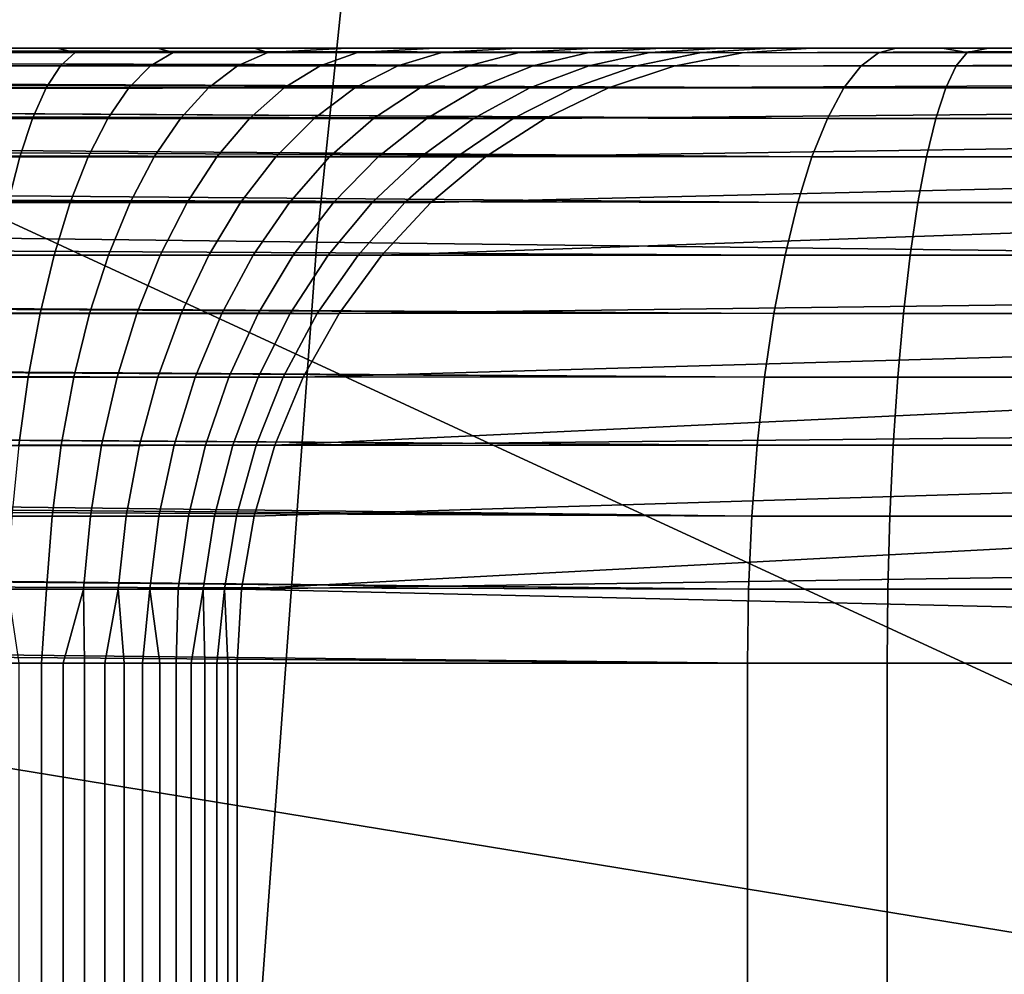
# Model space of a CAD drawing. Header units: metres. Extents: x -240 to 45, y -77 to 27.
# Tile 347 of 656: x -195.08 to -194.279, y 1.247 to 2.023. Entities that reach past the tile are written whole.
import ezdxf

# ---------------------------------------------------------------- set-up
doc = ezdxf.new("R2010")
doc.units = ezdxf.units.M
doc.layers.add('solid_102011X2', color=7, linetype='CONTINUOUS')

msp = doc.modelspace()

# ---------------------------------------------------------------- linework, layer by layer
at = {"layer": 'solid_102011X2'}
for points in [[(-194.775406, 2.452086, 332.100708), (-196.434021, 2.479466, 330.52887), (-196.498444, 1.862818, 330.585693), (-194.83844, 1.842245, 332.157501)], [(-193.096191, 2.425032, 333.663239), (-194.775406, 2.452086, 332.100708), (-194.83844, 1.842245, 332.157501), (-193.157822, 1.821917, 333.720001)], [(-194.087814, 1.396966, 273.239014), (-195.166885, 1.895265, 270.537994), (-195.215683, 2.368869, 270.552368), (-194.154297, 2.177207, 273.267578)], [(-198.135773, 1.987874, 268.001312), (-198.056793, 1.994685, 268.019501), (-194.396103, 1.985471, 267.058411)], [(-198.056793, 1.994685, 268.019501), (-198.044128, 1.995512, 268.0224), (-194.396103, 1.985471, 267.058411)], [(-197.977478, 1.998692, 268.037415), (-194.381744, 1.996354, 267.116028), (-194.396103, 1.985471, 267.058411), (-198.044128, 1.995512, 268.0224)], [(-197.977478, 1.998692, 268.037415), (-197.972977, 1.998837, 268.038422), (-194.381744, 1.996354, 267.116028)], [(-197.972977, 1.998837, 268.038422), (-196.132614, 2, 267.614685), (-194.381744, 1.996354, 267.116028)], [(-193.661606, 2, 267.403748), (-197.411621, 2, 268.344147), (-196.92131, 2, 268.635773), (-193.637283, 2, 267.434418)], [(-197.411621, 2, 268.344147), (-194.329926, 2, 267.16629), (-196.132614, 2, 267.614685)], [(-194.29213, 2, 267.160095), (-194.329926, 2, 267.16629), (-197.411621, 2, 268.344147)], [(-194.253708, 2, 267.155945), (-194.29213, 2, 267.160095), (-197.411621, 2, 268.344147)], [(-194.21492, 2, 267.153931), (-194.253708, 2, 267.155945), (-197.411621, 2, 268.344147)], [(-194.175842, 2, 267.154053), (-194.21492, 2, 267.153931), (-197.411621, 2, 268.344147)], [(-194.136765, 2, 267.156372), (-194.175842, 2, 267.154053), (-197.411621, 2, 268.344147)], [(-194.097702, 2, 267.160919), (-194.136765, 2, 267.156372), (-197.411621, 2, 268.344147)], [(-194.058975, 2, 267.167633), (-194.097702, 2, 267.160919), (-197.411621, 2, 268.344147)], [(-194.020615, 2, 267.176514), (-194.058975, 2, 267.167633), (-197.411621, 2, 268.344147)], [(-193.982925, 2, 267.187531), (-194.020615, 2, 267.176514), (-197.411621, 2, 268.344147)], [(-193.945908, 2, 267.200623), (-193.982925, 2, 267.187531), (-197.411621, 2, 268.344147)], [(-193.90979, 2, 267.215729), (-193.945908, 2, 267.200623), (-197.411621, 2, 268.344147)], [(-193.874588, 2, 267.232819), (-193.90979, 2, 267.215729), (-197.411621, 2, 268.344147)], [(-193.840408, 2, 267.251831), (-193.874588, 2, 267.232819), (-197.411621, 2, 268.344147)], [(-193.807312, 2, 267.272766), (-193.840408, 2, 267.251831), (-197.411621, 2, 268.344147)], [(-193.77536, 2, 267.295563), (-193.807312, 2, 267.272766), (-197.411621, 2, 268.344147)], [(-193.74472, 2, 267.320129), (-193.77536, 2, 267.295563), (-197.411621, 2, 268.344147)], [(-193.715439, 2, 267.346466), (-193.74472, 2, 267.320129), (-197.411621, 2, 268.344147)], [(-193.687714, 2, 267.374329), (-193.715439, 2, 267.346466), (-197.411621, 2, 268.344147)], [(-193.661606, 2, 267.403748), (-193.687714, 2, 267.374329), (-197.411621, 2, 268.344147)], [(-193.614761, 2, 267.466339), (-193.637283, 2, 267.434418), (-196.92131, 2, 268.635773)], [(-193.594177, 2, 267.499268), (-193.614761, 2, 267.466339), (-196.92131, 2, 268.635773)], [(-193.575531, 2, 267.533142), (-193.594177, 2, 267.499268), (-196.92131, 2, 268.635773)], [(-193.558914, 2, 267.567657), (-193.575531, 2, 267.533142), (-196.92131, 2, 268.635773)], [(-196.839951, 2, 268.689697), (-193.544312, 2, 267.602844), (-193.558914, 2, 267.567657), (-196.92131, 2, 268.635773)], [(-196.839951, 2, 268.689697), (-196.763702, 2, 268.75177), (-193.544312, 2, 267.602844)], [(-196.763702, 2, 268.75177), (-196.693909, 2, 268.821106), (-193.544312, 2, 267.602844)], [(-196.693909, 2, 268.821106), (-196.630157, 2, 268.898407), (-193.544312, 2, 267.602844)], [(-196.630157, 2, 268.898407), (-196.574738, 2, 268.981293), (-193.544312, 2, 267.602844)], [(-196.574738, 2, 268.981293), (-196.529816, 2, 269.065369), (-193.544312, 2, 267.602844)], [(-196.529816, 2, 269.065369), (-196.528275, 2, 269.068604), (-193.544312, 2, 267.602844)], [(-196.528275, 2, 269.068604), (-196.49118, 2, 269.158813), (-193.544312, 2, 267.602844)], [(-196.49118, 2, 269.158813), (-196.463593, 2, 269.250397), (-193.544312, 2, 267.602844)], [(-196.463593, 2, 269.250397), (-196.403961, 2, 269.489563), (-195.860519, 2, 269.608063), (-193.544312, 2, 267.602844)], [(-194.329926, 2, 267.16629), (-194.367157, 2, 267.1745), (-196.132614, 2, 267.614685)], [(-194.381744, 1.996354, 267.116028), (-196.132614, 2, 267.614685), (-194.367157, 2, 267.1745)], [(-195.860519, 2, 269.608063), (-195.376678, 2, 269.487427), (-193.544312, 2, 267.602844)], [(-195.376678, 2, 269.487427), (-195.297043, 2, 269.471832), (-193.544312, 2, 267.602844)], [(-195.297043, 2, 269.471832), (-195.215195, 2, 269.464325), (-193.544312, 2, 267.602844)], [(-195.215195, 2, 269.464325), (-195.132278, 2, 269.465302), (-193.544312, 2, 267.602844)], [(-195.132278, 2, 269.465302), (-195.049484, 2, 269.474915), (-193.544312, 2, 267.602844)], [(-195.035049, 1.996434, 269.538239), (-195.049484, 2, 269.474915), (-195.132278, 2, 269.465302), (-195.116638, 1.996434, 269.526276)], [(-195.121979, 1.985615, 269.58551), (-195.046936, 1.985615, 269.596497), (-195.035049, 1.996434, 269.538239), (-195.116638, 1.996434, 269.526276)], [(-195.049484, 2, 269.474915), (-194.968033, 2, 269.493134), (-193.544312, 2, 267.602844)], [(-194.955292, 1.996434, 269.559204), (-194.968033, 2, 269.493134), (-195.049484, 2, 269.474915), (-195.035049, 1.996434, 269.538239)], [(-195.046936, 1.985615, 269.596497), (-194.973602, 1.985615, 269.615784), (-194.955292, 1.996434, 269.559204), (-195.035049, 1.996434, 269.538239)], [(-194.973602, 1.985615, 269.615784), (-194.902847, 1.985615, 269.643097), (-194.878372, 1.996434, 269.588928), (-194.955292, 1.996434, 269.559204)], [(-194.968033, 2, 269.493134), (-194.88913, 2, 269.519653), (-193.544312, 2, 267.602844)], [(-194.878372, 1.996434, 269.588928), (-194.88913, 2, 269.519653), (-194.968033, 2, 269.493134), (-194.955292, 1.996434, 269.559204)], [(-194.902847, 1.985615, 269.643097), (-194.835587, 1.985615, 269.678131), (-194.805237, 1.996434, 269.626984), (-194.878372, 1.996434, 269.588928)], [(-194.88913, 2, 269.519653), (-194.813629, 2, 269.554138), (-193.544312, 2, 267.602844)], [(-194.878372, 1.996434, 269.588928), (-194.813629, 2, 269.554138), (-194.88913, 2, 269.519653)], [(-194.878372, 1.996434, 269.588928), (-194.805237, 1.996434, 269.626984), (-194.742096, 2, 269.596222), (-194.813629, 2, 269.554138)], [(-194.835587, 1.985615, 269.678131), (-194.772629, 1.985615, 269.720398), (-194.736771, 1.996434, 269.672974), (-194.805237, 1.996434, 269.626984)], [(-194.813629, 2, 269.554138), (-194.742096, 2, 269.596222), (-193.544312, 2, 267.602844)], [(-194.805237, 1.996434, 269.626984), (-194.736771, 1.996434, 269.672974), (-194.67511, 2, 269.645691), (-194.742096, 2, 269.596222)], [(-194.772629, 1.985615, 269.720398), (-194.714752, 1.985615, 269.76944), (-194.673859, 1.996434, 269.726257), (-194.736771, 1.996434, 269.672974)], [(-194.742096, 2, 269.596222), (-194.67511, 2, 269.645691), (-193.544312, 2, 267.602844)], [(-194.736771, 1.996434, 269.672974), (-194.673859, 1.996434, 269.726257), (-194.61351, 2, 269.701965), (-194.67511, 2, 269.645691)], [(-194.714752, 1.985615, 269.76944), (-194.662704, 1.985615, 269.824585), (-194.617249, 1.996434, 269.786224), (-194.673859, 1.996434, 269.726257)], [(-194.67511, 2, 269.645691), (-194.61351, 2, 269.701965), (-193.544312, 2, 267.602844)], [(-194.673859, 1.996434, 269.726257), (-194.617249, 1.996434, 269.786224), (-194.558167, 2, 269.764282), (-194.61351, 2, 269.701965)], [(-194.662704, 1.985615, 269.824585), (-194.617096, 1.985615, 269.885193), (-194.567673, 1.996434, 269.852112), (-194.617249, 1.996434, 269.786224)], [(-194.617249, 1.996434, 269.786224), (-194.567673, 1.996434, 269.852112), (-194.509857, 2, 269.831604), (-194.558167, 2, 269.764282)], [(-194.617096, 1.985615, 269.885193), (-194.578522, 1.985615, 269.95047), (-194.525726, 1.996434, 269.923126), (-194.567673, 1.996434, 269.852112)], [(-194.61351, 2, 269.701965), (-194.558167, 2, 269.764282), (-193.544312, 2, 267.602844)], [(-194.578522, 1.985615, 269.95047), (-194.547989, 1.985471, 270.019867), (-194.492554, 1.996354, 269.998566), (-194.525726, 1.996434, 269.923126)], [(-194.567673, 1.996434, 269.852112), (-194.525726, 1.996434, 269.923126), (-194.469116, 2, 269.902893), (-194.509857, 2, 269.831604)], [(-194.558167, 2, 269.764282), (-194.509857, 2, 269.831604), (-193.544312, 2, 267.602844)], [(-194.547989, 1.985471, 270.019867), (-193.697037, 1.987187, 272.216614), (-193.665756, 1.996752, 272.143005), (-194.492554, 1.996354, 269.998566)], [(-194.525726, 1.996434, 269.923126), (-194.492554, 1.996354, 269.998566), (-194.436279, 2, 269.97699), (-194.469116, 2, 269.902893)], [(-194.509857, 2, 269.831604), (-194.469116, 2, 269.902893), (-193.544312, 2, 267.602844)], [(-194.492554, 1.996354, 269.998566), (-193.633774, 2, 272.067596), (-194.436279, 2, 269.97699)], [(-194.492554, 1.996354, 269.998566), (-193.665756, 1.996752, 272.143005), (-193.633774, 2, 272.067596)], [(-194.469116, 2, 269.902893), (-194.436279, 2, 269.97699), (-192.602234, 2, 270.057068), (-193.544312, 2, 267.602844)], [(-194.436279, 2, 269.97699), (-193.633774, 2, 272.067596), (-192.579651, 2, 270.119965), (-192.602234, 2, 270.057068)], [(-194.318405, 1.985615, 267.043579), (-194.396103, 1.985471, 267.058411), (-194.381744, 1.996354, 267.116028), (-194.309662, 1.996434, 267.102386)], [(-194.309662, 1.996434, 267.102386), (-194.381744, 1.996354, 267.116028), (-194.367157, 2, 267.1745), (-194.329926, 2, 267.16629)], [(-194.309662, 1.996434, 267.102386), (-194.329926, 2, 267.16629), (-194.29213, 2, 267.160095)], [(-194.239731, 1.985615, 267.035706), (-194.318405, 1.985615, 267.043579), (-194.309662, 1.996434, 267.102386), (-194.236694, 1.996434, 267.095093)], [(-194.236694, 1.996434, 267.095093), (-194.309662, 1.996434, 267.102386), (-194.29213, 2, 267.160095), (-194.253708, 2, 267.155945)], [(-198.135773, 1.987874, 268.001312), (-194.396103, 1.985471, 267.058411), (-194.409927, 1.967701, 267.00296), (-198.174927, 1.983396, 267.992188)], [(-194.601334, 1.967701, 270.040344), (-193.727036, 1.971709, 272.287292), (-193.697037, 1.987187, 272.216614), (-194.547989, 1.985471, 270.019867)], [(-198.288025, 1.965987, 267.965271), (-198.21286, 1.978319, 267.983246), (-194.409927, 1.967701, 267.00296)], [(-198.21286, 1.978319, 267.983246), (-198.174927, 1.983396, 267.992188), (-194.409927, 1.967701, 267.00296)], [(-195.127167, 1.967701, 269.642975), (-195.058487, 1.967701, 269.653046), (-195.046936, 1.985615, 269.596497), (-195.121979, 1.985615, 269.58551)], [(-195.058487, 1.967701, 269.653046), (-194.991364, 1.967701, 269.670715), (-194.973602, 1.985615, 269.615784), (-195.046936, 1.985615, 269.596497)], [(-194.991364, 1.967701, 269.670715), (-194.926605, 1.967701, 269.695709), (-194.902847, 1.985615, 269.643097), (-194.973602, 1.985615, 269.615784)], [(-194.926605, 1.967701, 269.695709), (-194.865051, 1.967701, 269.727753), (-194.835587, 1.985615, 269.678131), (-194.902847, 1.985615, 269.643097)], [(-194.865051, 1.967701, 269.727753), (-194.807419, 1.967701, 269.766449), (-194.772629, 1.985615, 269.720398), (-194.835587, 1.985615, 269.678131)], [(-194.807419, 1.967701, 269.766449), (-194.754456, 1.967701, 269.81134), (-194.714752, 1.985615, 269.76944), (-194.772629, 1.985615, 269.720398)], [(-194.754456, 1.967701, 269.81134), (-194.706818, 1.967701, 269.861816), (-194.662704, 1.985615, 269.824585), (-194.714752, 1.985615, 269.76944)], [(-194.706818, 1.967701, 269.861816), (-194.665085, 1.967701, 269.917267), (-194.617096, 1.985615, 269.885193), (-194.662704, 1.985615, 269.824585)], [(-194.665085, 1.967701, 269.917267), (-194.629776, 1.967701, 269.97702), (-194.578522, 1.985615, 269.95047), (-194.617096, 1.985615, 269.885193)], [(-194.629776, 1.967701, 269.97702), (-194.601334, 1.967701, 270.040344), (-194.547989, 1.985471, 270.019867), (-194.578522, 1.985615, 269.95047)], [(-194.326904, 1.967701, 266.986481), (-194.409927, 1.967701, 267.00296), (-194.396103, 1.985471, 267.058411), (-194.318405, 1.985615, 267.043579)], [(-194.242691, 1.967701, 266.978058), (-194.326904, 1.967701, 266.986481), (-194.318405, 1.985615, 267.043579), (-194.239731, 1.985615, 267.035706)], [(-194.652817, 1.942952, 270.060089), (-193.755249, 1.950956, 272.35376), (-193.727036, 1.971709, 272.287292), (-194.601334, 1.967701, 270.040344)], [(-198.363602, 1.950218, 267.946777), (-198.29155, 1.96533, 267.964417), (-194.423264, 1.942952, 266.949463)], [(-198.29155, 1.96533, 267.964417), (-198.288025, 1.965987, 267.965271), (-194.423264, 1.942952, 266.949463)], [(-198.288025, 1.965987, 267.965271), (-194.409927, 1.967701, 267.00296), (-194.423264, 1.942952, 266.949463)], [(-195.132111, 1.942952, 269.697906), (-195.069519, 1.942952, 269.707092), (-195.058487, 1.967701, 269.653046), (-195.127167, 1.967701, 269.642975)], [(-195.069519, 1.942952, 269.707092), (-195.008331, 1.942952, 269.723175), (-194.991364, 1.967701, 269.670715), (-195.058487, 1.967701, 269.653046)], [(-195.008331, 1.942952, 269.723175), (-194.94931, 1.942952, 269.745972), (-194.926605, 1.967701, 269.695709), (-194.991364, 1.967701, 269.670715)], [(-194.94931, 1.942952, 269.745972), (-194.893188, 1.942952, 269.775177), (-194.865051, 1.967701, 269.727753), (-194.926605, 1.967701, 269.695709)], [(-194.893188, 1.942952, 269.775177), (-194.840668, 1.942952, 269.810455), (-194.807419, 1.967701, 269.766449), (-194.865051, 1.967701, 269.727753)], [(-194.840668, 1.942952, 269.810455), (-194.792389, 1.942952, 269.851349), (-194.754456, 1.967701, 269.81134), (-194.807419, 1.967701, 269.766449)], [(-194.792389, 1.942952, 269.851349), (-194.748962, 1.942952, 269.897369), (-194.706818, 1.967701, 269.861816), (-194.754456, 1.967701, 269.81134)], [(-194.748962, 1.942952, 269.897369), (-194.710922, 1.942952, 269.947906), (-194.665085, 1.967701, 269.917267), (-194.706818, 1.967701, 269.861816)], [(-194.710922, 1.942952, 269.947906), (-194.678741, 1.942952, 270.00238), (-194.629776, 1.967701, 269.97702), (-194.665085, 1.967701, 269.917267)], [(-194.678741, 1.942952, 270.00238), (-194.652817, 1.942952, 270.060089), (-194.601334, 1.967701, 270.040344), (-194.629776, 1.967701, 269.97702)], [(-194.335022, 1.942952, 266.931946), (-194.423264, 1.942952, 266.949463), (-194.409927, 1.967701, 267.00296), (-194.326904, 1.967701, 266.986481)], [(-194.245499, 1.942952, 266.923004), (-194.335022, 1.942952, 266.931946), (-194.326904, 1.967701, 266.986481), (-194.242691, 1.967701, 266.978058)], [(-198.363602, 1.950218, 267.946777), (-194.423264, 1.942952, 266.949463), (-194.435791, 1.911732, 266.899261), (-198.395111, 1.94252, 267.938904)], [(-194.701126, 1.911732, 270.078644), (-193.781235, 1.925754, 272.414978), (-193.755249, 1.950956, 272.35376), (-194.652817, 1.942952, 270.060089)], [(-198.436417, 1.93133, 267.928436), (-198.395111, 1.94252, 267.938904), (-194.435791, 1.911732, 266.899261)], [(-195.136765, 1.911732, 269.749451), (-195.079865, 1.911732, 269.757782), (-195.069519, 1.942952, 269.707092), (-195.132111, 1.942952, 269.697906)], [(-195.079865, 1.911732, 269.757782), (-195.024261, 1.911732, 269.7724), (-195.008331, 1.942952, 269.723175), (-195.069519, 1.942952, 269.707092)], [(-195.024261, 1.911732, 269.7724), (-194.970612, 1.911732, 269.793121), (-194.94931, 1.942952, 269.745972), (-195.008331, 1.942952, 269.723175)], [(-194.970612, 1.911732, 269.793121), (-194.919601, 1.911732, 269.819672), (-194.893188, 1.942952, 269.775177), (-194.94931, 1.942952, 269.745972)], [(-194.919601, 1.911732, 269.819672), (-194.871872, 1.911732, 269.851746), (-194.840668, 1.942952, 269.810455), (-194.893188, 1.942952, 269.775177)], [(-194.871872, 1.911732, 269.851746), (-194.827988, 1.911732, 269.888916), (-194.792389, 1.942952, 269.851349), (-194.840668, 1.942952, 269.810455)], [(-194.827988, 1.911732, 269.888916), (-194.788513, 1.911732, 269.930725), (-194.748962, 1.942952, 269.897369), (-194.792389, 1.942952, 269.851349)], [(-194.788513, 1.911732, 269.930725), (-194.753937, 1.911732, 269.976685), (-194.710922, 1.942952, 269.947906), (-194.748962, 1.942952, 269.897369)], [(-194.753937, 1.911732, 269.976685), (-194.724686, 1.911732, 270.026184), (-194.678741, 1.942952, 270.00238), (-194.710922, 1.942952, 269.947906)], [(-194.724686, 1.911732, 270.026184), (-194.701126, 1.911732, 270.078644), (-194.652817, 1.942952, 270.060089), (-194.678741, 1.942952, 270.00238)], [(-194.342651, 1.911732, 266.880737), (-194.435791, 1.911732, 266.899261), (-194.423264, 1.942952, 266.949463), (-194.335022, 1.942952, 266.931946)], [(-194.248154, 1.911732, 266.871307), (-194.342651, 1.911732, 266.880737), (-194.335022, 1.942952, 266.931946), (-194.245499, 1.942952, 266.923004)], [(-198.486679, 1.915871, 267.915527), (-198.436417, 1.93133, 267.928436), (-194.435791, 1.911732, 266.899261)], [(-194.745575, 1.874496, 270.095703), (-193.804794, 1.896922, 272.47049), (-193.781235, 1.925754, 272.414978), (-194.701126, 1.911732, 270.078644)], [(-198.486679, 1.915871, 267.915527), (-194.435791, 1.911732, 266.899261), (-194.447311, 1.874496, 266.853058), (-198.50676, 1.909073, 267.910309)], [(-198.567352, 1.886075, 267.894287), (-198.50676, 1.909073, 267.910309), (-194.447311, 1.874496, 266.853058)], [(-195.141037, 1.874496, 269.796844), (-195.089386, 1.874496, 269.804443), (-195.079865, 1.911732, 269.757782), (-195.136765, 1.911732, 269.749451)], [(-195.089386, 1.874496, 269.804443), (-195.03891, 1.874496, 269.817719), (-195.024261, 1.911732, 269.7724), (-195.079865, 1.911732, 269.757782)], [(-195.03891, 1.874496, 269.817719), (-194.990204, 1.874496, 269.836517), (-194.970612, 1.911732, 269.793121), (-195.024261, 1.911732, 269.7724)], [(-194.990204, 1.874496, 269.836517), (-194.943909, 1.874496, 269.860626), (-194.919601, 1.911732, 269.819672), (-194.970612, 1.911732, 269.793121)], [(-194.943909, 1.874496, 269.860626), (-194.900574, 1.874496, 269.889709), (-194.871872, 1.911732, 269.851746), (-194.919601, 1.911732, 269.819672)], [(-194.900574, 1.874496, 269.889709), (-194.860733, 1.874496, 269.923462), (-194.827988, 1.911732, 269.888916), (-194.871872, 1.911732, 269.851746)], [(-194.860733, 1.874496, 269.923462), (-194.824905, 1.874496, 269.961426), (-194.788513, 1.911732, 269.930725), (-194.827988, 1.911732, 269.888916)], [(-194.824905, 1.874496, 269.961426), (-194.793518, 1.874496, 270.003143), (-194.753937, 1.911732, 269.976685), (-194.788513, 1.911732, 269.930725)], [(-194.793518, 1.874496, 270.003143), (-194.766968, 1.874496, 270.048096), (-194.724686, 1.911732, 270.026184), (-194.753937, 1.911732, 269.976685)], [(-194.766968, 1.874496, 270.048096), (-194.745575, 1.874496, 270.095703), (-194.701126, 1.911732, 270.078644), (-194.724686, 1.911732, 270.026184)], [(-194.349655, 1.874496, 266.833649), (-194.447311, 1.874496, 266.853058), (-194.435791, 1.911732, 266.899261), (-194.342651, 1.911732, 266.880737)], [(-194.250595, 1.874496, 266.823761), (-194.349655, 1.874496, 266.833649), (-194.342651, 1.911732, 266.880737), (-194.248154, 1.911732, 266.871307)], [(-194.088226, 1.251164, 273.210663), (-195.128952, 1.421289, 270.526794), (-195.166885, 1.895265, 270.537994), (-194.087814, 1.396966, 273.239014)], [(-194.785492, 1.831787, 270.111023), (-193.825775, 1.865345, 272.519928), (-193.804794, 1.896922, 272.47049), (-194.745575, 1.874496, 270.095703)], [(-198.574371, 1.883142, 267.892395), (-194.447311, 1.874496, 266.853058), (-194.457657, 1.831787, 266.811554), (-198.638016, 1.853553, 267.874969)], [(-198.574371, 1.883142, 267.892395), (-198.567352, 1.886075, 267.894287), (-194.447311, 1.874496, 266.853058)], [(-195.097946, 1.831787, 269.846344), (-195.052063, 1.831787, 269.858398), (-195.03891, 1.874496, 269.817719), (-195.089386, 1.874496, 269.804443)], [(-195.052063, 1.831787, 269.858398), (-195.007812, 1.831787, 269.875488), (-194.990204, 1.874496, 269.836517), (-195.03891, 1.874496, 269.817719)], [(-195.007812, 1.831787, 269.875488), (-194.965729, 1.831787, 269.8974), (-194.943909, 1.874496, 269.860626), (-194.990204, 1.874496, 269.836517)], [(-194.965729, 1.831787, 269.8974), (-194.926346, 1.831787, 269.923828), (-194.900574, 1.874496, 269.889709), (-194.943909, 1.874496, 269.860626)], [(-194.926346, 1.831787, 269.923828), (-194.890152, 1.831787, 269.954498), (-194.860733, 1.874496, 269.923462), (-194.900574, 1.874496, 269.889709)], [(-194.890152, 1.831787, 269.954498), (-194.85759, 1.831787, 269.989014), (-194.824905, 1.874496, 269.961426), (-194.860733, 1.874496, 269.923462)], [(-194.85759, 1.831787, 269.989014), (-194.829071, 1.831787, 270.026917), (-194.793518, 1.874496, 270.003143), (-194.824905, 1.874496, 269.961426)], [(-194.829071, 1.831787, 270.026917), (-194.804932, 1.831787, 270.067749), (-194.766968, 1.874496, 270.048096), (-194.793518, 1.874496, 270.003143)], [(-194.804932, 1.831787, 270.067749), (-194.785492, 1.831787, 270.111023), (-194.745575, 1.874496, 270.095703), (-194.766968, 1.874496, 270.048096)], [(-194.355957, 1.831787, 266.791351), (-194.457657, 1.831787, 266.811554), (-194.447311, 1.874496, 266.853058), (-194.349655, 1.874496, 266.833649)], [(-194.252777, 1.831787, 266.781067), (-194.355957, 1.831787, 266.791351), (-194.349655, 1.874496, 266.833649), (-194.250595, 1.874496, 266.823761)], [(-194.83844, 1.842245, 332.157501), (-196.498444, 1.862818, 330.585693), (-196.544525, 1.243279, 330.626343), (-194.883514, 1.229547, 332.19812)], [(-194.785492, 1.831787, 270.111023), (-193.844223, 1.831677, 272.563385), (-193.825775, 1.865345, 272.519928)], [(-194.466675, 1.784231, 266.77536), (-198.719864, 1.811103, 267.856354), (-198.638016, 1.853553, 267.874969), (-194.457657, 1.831787, 266.811554)], [(-193.157822, 1.821917, 333.720001), (-194.83844, 1.842245, 332.157501), (-194.883514, 1.229547, 332.19812), (-193.201889, 1.215978, 333.76062)], [(-195.105408, 1.784231, 269.882874), (-195.063538, 1.784231, 269.89389), (-195.052063, 1.831787, 269.858398), (-195.097946, 1.831787, 269.846344)], [(-195.063538, 1.784231, 269.89389), (-195.023163, 1.784231, 269.909485), (-195.007812, 1.831787, 269.875488), (-195.052063, 1.831787, 269.858398)], [(-195.023163, 1.784231, 269.909485), (-194.984772, 1.784231, 269.929474), (-194.965729, 1.831787, 269.8974), (-195.007812, 1.831787, 269.875488)], [(-194.984772, 1.784231, 269.929474), (-194.948837, 1.784231, 269.953613), (-194.926346, 1.831787, 269.923828), (-194.965729, 1.831787, 269.8974)], [(-194.948837, 1.784231, 269.953613), (-194.915802, 1.784231, 269.981567), (-194.890152, 1.831787, 269.954498), (-194.926346, 1.831787, 269.923828)], [(-194.915802, 1.784231, 269.981567), (-194.886093, 1.784231, 270.013062), (-194.85759, 1.831787, 269.989014), (-194.890152, 1.831787, 269.954498)], [(-194.886093, 1.784231, 270.013062), (-194.860077, 1.784231, 270.047638), (-194.829071, 1.831787, 270.026917), (-194.85759, 1.831787, 269.989014)], [(-194.860077, 1.784231, 270.047638), (-194.838058, 1.784231, 270.0849), (-194.804932, 1.831787, 270.067749), (-194.829071, 1.831787, 270.026917)], [(-194.838058, 1.784231, 270.0849), (-194.820312, 1.784231, 270.12439), (-194.785492, 1.831787, 270.111023), (-194.804932, 1.831787, 270.067749)], [(-194.785492, 1.831787, 270.111023), (-194.820312, 1.784231, 270.12439), (-193.860184, 1.796608, 272.600983), (-193.844223, 1.831677, 272.563385)], [(-194.36145, 1.784231, 266.754456), (-194.466675, 1.784231, 266.77536), (-194.457657, 1.831787, 266.811554), (-194.355957, 1.831787, 266.791351)], [(-194.254684, 1.784231, 266.743805), (-194.36145, 1.784231, 266.754456), (-194.355957, 1.831787, 266.791351), (-194.252777, 1.831787, 266.781067)], [(-194.466675, 1.784231, 266.77536), (-198.72789, 1.806899, 267.85495), (-198.719864, 1.811103, 267.856354)], [(-194.466675, 1.784231, 266.77536), (-198.764893, 1.787404, 267.849304), (-198.72789, 1.806899, 267.85495)], [(-194.849518, 1.732522, 270.13562), (-193.873779, 1.760609, 272.633026), (-193.860184, 1.796608, 272.600983), (-194.820312, 1.784231, 270.12439)], [(-194.474243, 1.732522, 266.745026), (-198.812759, 1.761973, 267.843994), (-198.764893, 1.787404, 267.849304), (-194.466675, 1.784231, 266.77536)], [(-195.111664, 1.732522, 269.913544), (-195.073166, 1.732522, 269.923645), (-195.063538, 1.784231, 269.89389), (-195.105408, 1.784231, 269.882874)], [(-195.073166, 1.732522, 269.923645), (-195.036041, 1.732522, 269.937988), (-195.023163, 1.784231, 269.909485), (-195.063538, 1.784231, 269.89389)], [(-195.036041, 1.732522, 269.937988), (-195.000748, 1.732522, 269.95636), (-194.984772, 1.784231, 269.929474), (-195.023163, 1.784231, 269.909485)], [(-195.000748, 1.732522, 269.95636), (-194.967697, 1.732522, 269.978577), (-194.948837, 1.784231, 269.953613), (-194.984772, 1.784231, 269.929474)], [(-194.967697, 1.732522, 269.978577), (-194.937332, 1.732522, 270.004303), (-194.915802, 1.784231, 269.981567), (-194.948837, 1.784231, 269.953613)], [(-194.937332, 1.732522, 270.004303), (-194.910019, 1.732522, 270.033234), (-194.886093, 1.784231, 270.013062), (-194.915802, 1.784231, 269.981567)], [(-194.910019, 1.732522, 270.033234), (-194.886078, 1.732522, 270.065033), (-194.860077, 1.784231, 270.047638), (-194.886093, 1.784231, 270.013062)], [(-194.886078, 1.732522, 270.065033), (-194.865829, 1.732522, 270.099304), (-194.838058, 1.784231, 270.0849), (-194.860077, 1.784231, 270.047638)], [(-194.865829, 1.732522, 270.099304), (-194.849518, 1.732522, 270.13562), (-194.820312, 1.784231, 270.12439), (-194.838058, 1.784231, 270.0849)], [(-194.366058, 1.732522, 266.723511), (-194.474243, 1.732522, 266.745026), (-194.466675, 1.784231, 266.77536), (-194.36145, 1.784231, 266.754456)], [(-194.256287, 1.732522, 266.712555), (-194.366058, 1.732522, 266.723511), (-194.36145, 1.784231, 266.754456), (-194.254684, 1.784231, 266.743805)], [(-194.474243, 1.732522, 266.745026), (-198.820312, 1.757938, 267.843353), (-198.812759, 1.761973, 267.843994)], [(-194.474243, 1.732522, 266.745026), (-198.863571, 1.734746, 267.840607), (-198.820312, 1.757938, 267.843353)], [(-194.872696, 1.677415, 270.144501), (-193.885223, 1.723929, 272.659973), (-193.873779, 1.760609, 272.633026), (-194.849518, 1.732522, 270.13562)], [(-194.480255, 1.677415, 266.720917), (-198.914124, 1.707447, 267.839325), (-198.863571, 1.734746, 267.840607), (-194.474243, 1.732522, 266.745026)], [(-195.116638, 1.677415, 269.937866), (-195.080811, 1.677415, 269.947266), (-195.073166, 1.732522, 269.923645), (-195.111664, 1.732522, 269.913544)], [(-195.080811, 1.677415, 269.947266), (-195.046265, 1.677415, 269.960632), (-195.036041, 1.732522, 269.937988), (-195.073166, 1.732522, 269.923645)], [(-195.046265, 1.677415, 269.960632), (-195.013412, 1.677415, 269.977722), (-195.000748, 1.732522, 269.95636), (-195.036041, 1.732522, 269.937988)], [(-195.013412, 1.677415, 269.977722), (-194.982666, 1.677415, 269.998352), (-194.967697, 1.732522, 269.978577), (-195.000748, 1.732522, 269.95636)], [(-194.982666, 1.677415, 269.998352), (-194.954407, 1.677415, 270.022308), (-194.937332, 1.732522, 270.004303), (-194.967697, 1.732522, 269.978577)], [(-194.954407, 1.677415, 270.022308), (-194.928986, 1.677415, 270.049225), (-194.910019, 1.732522, 270.033234), (-194.937332, 1.732522, 270.004303)], [(-194.928986, 1.677415, 270.049225), (-194.906723, 1.677415, 270.078827), (-194.886078, 1.732522, 270.065033), (-194.910019, 1.732522, 270.033234)], [(-194.906723, 1.677415, 270.078827), (-194.887878, 1.677415, 270.110718), (-194.865829, 1.732522, 270.099304), (-194.886078, 1.732522, 270.065033)], [(-194.887878, 1.677415, 270.110718), (-194.872696, 1.677415, 270.144501), (-194.849518, 1.732522, 270.13562), (-194.865829, 1.732522, 270.099304)], [(-194.369705, 1.677415, 266.698975), (-194.480255, 1.677415, 266.720917), (-194.474243, 1.732522, 266.745026), (-194.366058, 1.732522, 266.723511)], [(-194.257553, 1.677415, 266.687775), (-194.369705, 1.677415, 266.698975), (-194.366058, 1.732522, 266.723511), (-194.256287, 1.732522, 266.712555)], [(-194.872696, 1.677415, 270.144501), (-193.894608, 1.686992, 272.682068), (-193.885223, 1.723929, 272.659973)], [(-194.480255, 1.677415, 266.720917), (-198.974213, 1.674771, 267.840363), (-198.917328, 1.705708, 267.839325)], [(-194.480255, 1.677415, 266.720917), (-198.917328, 1.705708, 267.839325), (-198.914124, 1.707447, 267.839325)], [(-194.889496, 1.619717, 270.15094), (-193.902054, 1.650001, 272.699646), (-193.894608, 1.686992, 272.682068), (-194.872696, 1.677415, 270.144501)], [(-194.484604, 1.619717, 266.703461), (-199.008209, 1.65617, 267.842133), (-198.974213, 1.674771, 267.840363)], [(-194.480255, 1.677415, 266.720917), (-194.484604, 1.619717, 266.703461), (-198.974213, 1.674771, 267.840363)], [(-195.086349, 1.619717, 269.964386), (-195.053665, 1.619717, 269.97702), (-195.046265, 1.677415, 269.960632), (-195.080811, 1.677415, 269.947266)], [(-195.053665, 1.619717, 269.97702), (-195.022598, 1.619717, 269.993195), (-195.013412, 1.677415, 269.977722), (-195.046265, 1.677415, 269.960632)], [(-195.022598, 1.619717, 269.993195), (-194.993515, 1.619717, 270.012726), (-194.982666, 1.677415, 269.998352), (-195.013412, 1.677415, 269.977722)], [(-194.993515, 1.619717, 270.012726), (-194.966782, 1.619717, 270.03537), (-194.954407, 1.677415, 270.022308), (-194.982666, 1.677415, 269.998352)], [(-194.966782, 1.619717, 270.03537), (-194.942734, 1.619717, 270.060852), (-194.928986, 1.677415, 270.049225), (-194.954407, 1.677415, 270.022308)], [(-194.942734, 1.619717, 270.060852), (-194.921677, 1.619717, 270.088837), (-194.906723, 1.677415, 270.078827), (-194.928986, 1.677415, 270.049225)], [(-194.921677, 1.619717, 270.088837), (-194.903854, 1.619717, 270.118988), (-194.887878, 1.677415, 270.110718), (-194.906723, 1.677415, 270.078827)], [(-194.903854, 1.619717, 270.118988), (-194.889496, 1.619717, 270.15094), (-194.872696, 1.677415, 270.144501), (-194.887878, 1.677415, 270.110718)], [(-194.37236, 1.619717, 266.681183), (-194.484604, 1.619717, 266.703461), (-194.480255, 1.677415, 266.720917), (-194.369705, 1.677415, 266.698975)], [(-194.258484, 1.619717, 266.6698), (-194.37236, 1.619717, 266.681183), (-194.369705, 1.677415, 266.698975), (-194.257553, 1.677415, 266.687775)], [(-194.484604, 1.619717, 266.703461), (-199.033661, 1.64218, 267.843964), (-199.008209, 1.65617, 267.842133)], [(-194.899673, 1.560268, 270.154846), (-193.907776, 1.6127, 272.713104), (-193.902054, 1.650001, 272.699646), (-194.889496, 1.619717, 270.15094)], [(-194.487244, 1.560268, 266.692902), (-199.095398, 1.608136, 267.850281), (-199.033661, 1.64218, 267.843964), (-194.484604, 1.619717, 266.703461)], [(-195.089706, 1.560268, 269.974762), (-195.058151, 1.560268, 269.986938), (-195.053665, 1.619717, 269.97702), (-195.086349, 1.619717, 269.964386)], [(-195.058151, 1.560268, 269.986938), (-195.028152, 1.560268, 270.002563), (-195.022598, 1.619717, 269.993195), (-195.053665, 1.619717, 269.97702)], [(-195.028152, 1.560268, 270.002563), (-195.000076, 1.560268, 270.021423), (-194.993515, 1.619717, 270.012726), (-195.022598, 1.619717, 269.993195)], [(-195.000076, 1.560268, 270.021423), (-194.974274, 1.560268, 270.043274), (-194.966782, 1.619717, 270.03537), (-194.993515, 1.619717, 270.012726)], [(-194.974274, 1.560268, 270.043274), (-194.951065, 1.560268, 270.067871), (-194.942734, 1.619717, 270.060852), (-194.966782, 1.619717, 270.03537)], [(-194.951065, 1.560268, 270.067871), (-194.930725, 1.560268, 270.094879), (-194.921677, 1.619717, 270.088837), (-194.942734, 1.619717, 270.060852)], [(-194.930725, 1.560268, 270.094879), (-194.913528, 1.560268, 270.123993), (-194.903854, 1.619717, 270.118988), (-194.921677, 1.619717, 270.088837)], [(-194.913528, 1.560268, 270.123993), (-194.899673, 1.560268, 270.154846), (-194.889496, 1.619717, 270.15094), (-194.903854, 1.619717, 270.118988)], [(-194.373962, 1.560268, 266.67041), (-194.487244, 1.560268, 266.692902), (-194.484604, 1.619717, 266.703461), (-194.37236, 1.619717, 266.681183)], [(-194.259033, 1.560268, 266.658936), (-194.373962, 1.560268, 266.67041), (-194.37236, 1.619717, 266.681183), (-194.258484, 1.619717, 266.6698)], [(-194.899673, 1.560268, 270.154846), (-193.911819, 1.57515, 272.722626), (-193.907776, 1.6127, 272.713104)], [(-194.487244, 1.560268, 266.692902), (-199.158844, 1.572899, 267.859406), (-199.10257, 1.604169, 267.851166)], [(-194.487244, 1.560268, 266.692902), (-199.10257, 1.604169, 267.851166), (-199.095398, 1.608136, 267.850281)], [(-199.158844, 1.572899, 267.859406), (-194.487244, 1.560268, 266.692902), (-194.488129, 1.5, 266.689362), (-199.196198, 1.552007, 267.865997)], [(-194.899673, 1.560268, 270.154846), (-193.914215, 1.537533, 272.728271), (-193.911819, 1.57515, 272.722626)], [(-195.058151, 1.560268, 269.986938), (-195.089706, 1.560268, 269.974762), (-195.080765, 1.5, 269.981689), (-195.062424, 1.5, 269.989044)], [(-195.028152, 1.560268, 270.002563), (-195.058151, 1.560268, 269.986938), (-195.062424, 1.5, 269.989044), (-195.044617, 1.5, 269.997559)], [(-195.028152, 1.560268, 270.002563), (-195.044617, 1.5, 269.997559), (-195.02742, 1.5, 270.007263)], [(-195.000076, 1.560268, 270.021423), (-195.028152, 1.560268, 270.002563), (-195.02742, 1.5, 270.007263), (-195.01088, 1.5, 270.018066)], [(-195.000076, 1.560268, 270.021423), (-195.01088, 1.5, 270.018066), (-194.995087, 1.5, 270.029938)], [(-194.974274, 1.560268, 270.043274), (-195.000076, 1.560268, 270.021423), (-194.995087, 1.5, 270.029938), (-194.980118, 1.5, 270.042816)], [(-194.974274, 1.560268, 270.043274), (-194.980118, 1.5, 270.042816), (-194.966019, 1.5, 270.056641)], [(-194.974274, 1.560268, 270.043274), (-194.966019, 1.5, 270.056641), (-194.952881, 1.5, 270.071381), (-194.951065, 1.560268, 270.067871)], [(-194.930725, 1.560268, 270.094879), (-194.951065, 1.560268, 270.067871), (-194.952881, 1.5, 270.071381), (-194.94072, 1.5, 270.086945)], [(-194.930725, 1.560268, 270.094879), (-194.94072, 1.5, 270.086945), (-194.929611, 1.5, 270.103271)], [(-194.913528, 1.560268, 270.123993), (-194.930725, 1.560268, 270.094879), (-194.929611, 1.5, 270.103271), (-194.919617, 1.5, 270.1203)], [(-194.913528, 1.560268, 270.123993), (-194.919617, 1.5, 270.1203), (-194.910751, 1.5, 270.13797)], [(-194.899673, 1.560268, 270.154846), (-194.913528, 1.560268, 270.123993), (-194.910751, 1.5, 270.13797), (-194.903076, 1.5, 270.156158)], [(-194.899673, 1.560268, 270.154846), (-194.903076, 1.5, 270.156158), (-193.915009, 1.5, 272.730133), (-193.914215, 1.537533, 272.728271)], [(-194.487244, 1.560268, 266.692902), (-194.373962, 1.560268, 266.67041), (-194.374496, 1.5, 266.666779), (-194.488129, 1.5, 266.689362)], [(-194.373962, 1.560268, 266.67041), (-194.259033, 1.560268, 266.658936), (-194.259232, 1.5, 266.655273), (-194.374496, 1.5, 266.666779)], [(-199.223297, 1.536816, 267.871368), (-199.196198, 1.552007, 267.865997), (-194.488129, 1.5, 266.689362)], [(-199.223297, 1.536816, 267.871368), (-194.488129, 1.5, 266.689362), (-199.288956, 1.5, 267.886353)], [(-199.288956, 1.5, 267.886353), (-194.488129, 1.5, 266.689362), (-194.488129, -1.5, 266.689362), (-199.288956, -1.5, 267.886353)], [(-195.062424, 1.5, 269.989044), (-195.080765, 1.5, 269.981689), (-195.080765, -1.5, 269.981689), (-195.062439, -1.5, 269.989044)], [(-195.044617, 1.5, 269.997559), (-195.062424, 1.5, 269.989044), (-195.062439, -1.5, 269.989044), (-195.044617, -1.5, 269.997559)], [(-195.02742, 1.5, 270.007263), (-195.044617, 1.5, 269.997559), (-195.044617, -1.5, 269.997559), (-195.02742, -1.5, 270.007263)], [(-195.01088, 1.5, 270.018066), (-195.02742, 1.5, 270.007263), (-195.02742, -1.5, 270.007263), (-195.01088, -1.5, 270.018066)], [(-195.01088, 1.5, 270.018066), (-195.01088, -1.5, 270.018066), (-194.995087, -1.5, 270.029938), (-194.995087, 1.5, 270.029938)], [(-194.995087, 1.5, 270.029938), (-194.995087, -1.5, 270.029938), (-194.980118, -1.5, 270.042816), (-194.980118, 1.5, 270.042816)], [(-194.980118, 1.5, 270.042816), (-194.980118, -1.5, 270.042816), (-194.966019, -1.5, 270.056641), (-194.966019, 1.5, 270.056641)], [(-194.952881, 1.5, 270.071381), (-194.966019, 1.5, 270.056641), (-194.966019, -1.5, 270.056641), (-194.952881, -1.5, 270.071381)], [(-194.94072, 1.5, 270.086945), (-194.952881, 1.5, 270.071381), (-194.952881, -1.5, 270.071381), (-194.94072, -1.5, 270.086945)], [(-194.929611, 1.5, 270.103271), (-194.94072, 1.5, 270.086945), (-194.94072, -1.5, 270.086945), (-194.929611, -1.5, 270.103271)], [(-194.919617, 1.5, 270.1203), (-194.929611, 1.5, 270.103271), (-194.929611, -1.5, 270.103271), (-194.919617, -1.5, 270.1203)], [(-194.910751, 1.5, 270.13797), (-194.919617, 1.5, 270.1203), (-194.919617, -1.5, 270.1203), (-194.910751, -1.5, 270.13797)], [(-194.910751, -1.5, 270.13797), (-194.903076, -1.5, 270.156158), (-194.903076, 1.5, 270.156158), (-194.910751, 1.5, 270.13797)], [(-194.903076, 1.5, 270.156158), (-194.903076, -1.5, 270.156158), (-193.915009, -1.5, 272.730133), (-193.915009, 1.5, 272.730133)], [(-194.374496, -1.5, 266.666779), (-194.488129, -1.5, 266.689362), (-194.488129, 1.5, 266.689362), (-194.374496, 1.5, 266.666779)], [(-194.374496, 1.5, 266.666779), (-194.259232, 1.5, 266.655273), (-194.259232, -1.5, 266.655273), (-194.374496, -1.5, 266.666779)], [(-194.08905, 0.832253, 273.146881), (-195.101868, 0.947192, 270.518768), (-195.128952, 1.421289, 270.526794), (-194.088226, 1.251164, 273.210663)]]:
    msp.add_3dface(points, dxfattribs=at)

doc.saveas('drawing.dxf')
